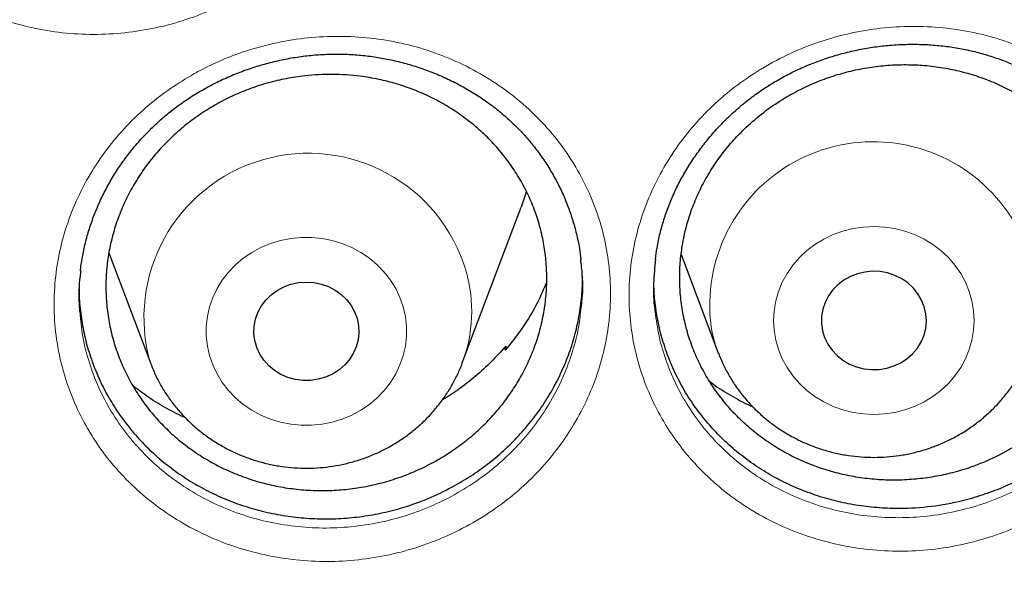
# Model space of a CAD drawing. Header units: millimetres. Extents: x 8 to 791, y 12 to 1717.
# Tile 311 of 341: x 406.72 to 414.22, y 1564.17 to 1568.39. Entities that reach past the tile are written whole.
import ezdxf

# ---------------------------------------------------------------- set-up
doc = ezdxf.new("R2010")
doc.units = ezdxf.units.MM

msp = doc.modelspace()

# ---------------------------------------------------------------- linework, layer by layer
at = {"color": 7, "linetype": 'Continuous', "lineweight": 30}
for p, q in [((410.0929, 1565.7756), (410.5399, 1566.9638)), ((407.4004, 1566.6163), (407.7167, 1565.7756)), ((411.7598, 1566.6028), (412.04, 1565.8581)), ((410.42, 1565.8726), (410.4233, 1565.9041)), ((410.4233, 1565.9041), (410.4275, 1565.8819)), ((412.04, 1565.8581), (412.043, 1565.8502))]:
    msp.add_line(p, q, dxfattribs=at)
at = {"color": 7, "linetype": 'Continuous', "lineweight": 30, "flags": 128}
for points in [[(410.5801, 1567.0858), (410.5731, 1567.0617), (410.5399, 1566.9638)], [(412.8369, 1566.0215), (412.8531, 1565.9689), (412.8774, 1565.9191), (412.9091, 1565.8731), (412.9477, 1565.8319), (412.9922, 1565.7965), (413.0418, 1565.7675), (413.0953, 1565.7456), (413.1516, 1565.7312), (413.2096, 1565.7247), (413.268, 1565.7261), (413.3255, 1565.7356), (413.381, 1565.7528), (413.4331, 1565.7773), (413.481, 1565.8088), (413.5234, 1565.8464), (413.5595, 1565.8894), (413.5886, 1565.937), (413.61, 1565.9879), (413.6233, 1566.0413), (413.6281, 1566.0959), (413.6244, 1566.1506), (413.6123, 1566.2042), (413.5919, 1566.2555), (413.5638, 1566.3036), (413.5286, 1566.3473), (413.487, 1566.3857), (413.4398, 1566.418), (413.3881, 1566.4435), (413.333, 1566.4617), (413.2757, 1566.4722), (413.2174, 1566.4747), (413.1593, 1566.4692), (413.1027, 1566.4559), (413.0487, 1566.435), (412.9985, 1566.4069), (412.9533, 1566.3722), (412.9139, 1566.3318), (412.8812, 1566.2864), (412.8559, 1566.237), (412.8385, 1566.1847), (412.8295, 1566.1306), (412.8289, 1566.0758), (412.8369, 1566.0215)], [(409.2912, 1566.1142), (409.3021, 1566.0604), (409.3046, 1566.0056), (409.2986, 1565.9511), (409.2841, 1565.8981), (409.2616, 1565.8475), (409.2315, 1565.8006), (409.1944, 1565.7582), (409.1512, 1565.7214), (409.1027, 1565.6909), (409.05, 1565.6674), (408.9941, 1565.6513), (408.9364, 1565.643), (408.878, 1565.6426), (408.8202, 1565.6503), (408.7642, 1565.6657), (408.7111, 1565.6887), (408.6622, 1565.7186), (408.6185, 1565.7549), (408.5809, 1565.7968), (408.5502, 1565.8434), (408.527, 1565.8937), (408.5119, 1565.9467), (408.5051, 1566.0011), (408.5069, 1566.0558), (408.5172, 1566.1098), (408.5357, 1566.1617), (408.5621, 1566.2106), (408.5958, 1566.2554), (408.636, 1566.295), (408.6821, 1566.3288), (408.7328, 1566.3559), (408.7872, 1566.3758), (408.8441, 1566.388), (408.9024, 1566.3923), (408.9606, 1566.3887), (409.0177, 1566.3771), (409.0724, 1566.3578), (409.1235, 1566.3313), (409.1699, 1566.2981), (409.2107, 1566.2589), (409.2449, 1566.2145), (409.272, 1566.1659), (409.2912, 1566.1142)]]:
    msp.add_lwpolyline(points, dxfattribs=at)
at = {"color": 8, "linetype": 'Continuous', "lineweight": 0, "flags": 128}
for points in [[(412.4812, 1565.9506), (412.5018, 1565.8782), (412.5305, 1565.8081), (412.5668, 1565.7413), (412.6103, 1565.6784), (412.6606, 1565.6202), (412.7171, 1565.5671), (412.7793, 1565.5199), (412.8463, 1565.4791), (412.9175, 1565.445), (412.9921, 1565.4182), (413.0693, 1565.3988), (413.1483, 1565.387), (413.2281, 1565.3831), (413.3079, 1565.387), (413.3869, 1565.3988), (413.4641, 1565.4182), (413.5387, 1565.445), (413.6099, 1565.4791), (413.677, 1565.5199), (413.7391, 1565.5671), (413.7956, 1565.6202), (413.8459, 1565.6784), (413.8894, 1565.7413), (413.9257, 1565.8081), (413.9544, 1565.8782), (413.9751, 1565.9506), (413.9876, 1566.0247), (413.9918, 1566.0996), (413.9876, 1566.1744), (413.9751, 1566.2485), (413.9544, 1566.321), (413.9257, 1566.391), (413.8894, 1566.4578), (413.8459, 1566.5207), (413.7956, 1566.579), (413.7391, 1566.632), (413.677, 1566.6792), (413.6099, 1566.72), (413.5387, 1566.7541), (413.4641, 1566.7809), (413.3869, 1566.8003), (413.3079, 1566.8121), (413.2281, 1566.816), (413.1483, 1566.8121), (413.0693, 1566.8003), (412.9921, 1566.7809), (412.9175, 1566.7541), (412.8463, 1566.72), (412.7793, 1566.6792), (412.7171, 1566.632), (412.6606, 1566.579), (412.6103, 1566.5207), (412.5668, 1566.4578), (412.5305, 1566.391), (412.5018, 1566.321), (412.4812, 1566.2485), (412.4686, 1566.1744), (412.4645, 1566.0996), (412.4686, 1566.0247), (412.4812, 1565.9506)], [(409.6424, 1566.2025), (409.659, 1566.1291), (409.6674, 1566.0546), (409.6674, 1565.9796), (409.659, 1565.905), (409.6424, 1565.8316), (409.6177, 1565.7603), (409.5852, 1565.6918), (409.5452, 1565.6269), (409.4983, 1565.5662), (409.4448, 1565.5105), (409.3854, 1565.4603), (409.3207, 1565.4162), (409.2515, 1565.3787), (409.1785, 1565.3482), (409.1024, 1565.325), (409.0242, 1565.3094), (408.9448, 1565.3016), (408.8648, 1565.3016), (408.7853, 1565.3094), (408.7071, 1565.325), (408.6311, 1565.3482), (408.5581, 1565.3787), (408.4889, 1565.4162), (408.4242, 1565.4603), (408.3648, 1565.5105), (408.3113, 1565.5662), (408.2643, 1565.6269), (408.2244, 1565.6918), (408.1919, 1565.7603), (408.1672, 1565.8316), (408.1505, 1565.905), (408.1422, 1565.9796), (408.1422, 1566.0546), (408.1505, 1566.1291), (408.1672, 1566.2025), (408.1919, 1566.2738), (408.2244, 1566.3423), (408.2643, 1566.4073), (408.3113, 1566.4679), (408.3648, 1566.5237), (408.4242, 1566.5738), (408.4889, 1566.6179), (408.5581, 1566.6554), (408.6311, 1566.6859), (408.7071, 1566.7091), (408.7853, 1566.7247), (408.8648, 1566.7325), (408.9448, 1566.7325), (409.0242, 1566.7247), (409.1024, 1566.7091), (409.1785, 1566.6859), (409.2515, 1566.6554), (409.3207, 1566.6179), (409.3854, 1566.5738), (409.4448, 1566.5237), (409.4983, 1566.4679), (409.5452, 1566.4073), (409.5852, 1566.3423), (409.6177, 1566.2738), (409.6424, 1566.2025)], [(411.9957, 1566.0058), (412.0212, 1565.9123), (412.04, 1565.8581)]]:
    msp.add_lwpolyline(points, dxfattribs=at)
at = {"color": 8, "linetype": 'Continuous', "lineweight": 0}
for centre, radius, start, end in [((413.2233, 1566.2169), 1.2456, 343.18162, 189.76005), ((408.9202, 1566.1221), 1.2523, 16.3656, 196.10087), ((409.0511, 1566.1689), 1.1135, 339.18253, 15.9519)]:
    msp.add_arc(centre, radius, start, end, dxfattribs=at)
for points, knots in [([(391.9045, 1595.5601), (392.4167, 1595.554), (393.441, 1595.5418), (394.9746, 1595.4431), (396.5022, 1595.2859), (398.0209, 1595.0645), (399.5189, 1594.7828), (400.9934, 1594.442), (402.4421, 1594.0442), (403.8711, 1593.5881), (405.2863, 1593.0715), (406.6846, 1592.494), (408.0626, 1591.8555), (409.4094, 1591.1609), (410.7224, 1590.4114), (411.9913, 1589.6132), (413.2146, 1588.769), (414.3908, 1587.8813), (415.525, 1586.9469), (416.6217, 1585.9615), (417.678, 1584.9259), (418.6907, 1583.8413), (419.6517, 1582.716), (420.559, 1581.5521), (421.4057, 1580.3591), (422.1916, 1579.1399), (422.9161, 1577.8976), (423.5829, 1576.6271), (424.1942, 1575.3229), (424.7476, 1573.9869), (425.2409, 1572.6212), (425.6697, 1571.2366), (426.033, 1569.8355), (426.3296, 1568.4294), (426.555, 1567.0207), (426.6943, 1565.8992), (426.7359, 1565.244), (426.7476, 1565.0598)], [0, 0, 0, 0, 0.029296, 0.058593, 0.087889, 0.117185, 0.146482, 0.175255, 0.204028, 0.232802, 0.261575, 0.290871, 0.320168, 0.349464, 0.37876, 0.408057, 0.43683, 0.465603, 0.494377, 0.52315, 0.552446, 0.581743, 0.611039, 0.640335, 0.669632, 0.698405, 0.727178, 0.755951, 0.784725, 0.814021, 0.843317, 0.872614, 0.90191, 0.931207, 0.95998, 0.988753, 1, 1, 1, 1]), ([(391.9045, 1594.1384), (391.4079, 1594.1325), (390.4148, 1594.1207), (388.9279, 1594.0251), (387.4468, 1593.8726), (385.9744, 1593.658), (384.522, 1593.3848), (383.0924, 1593.0544), (381.6879, 1592.6687), (380.3024, 1592.2266), (378.9303, 1591.7256), (377.5746, 1591.1657), (376.2385, 1590.5467), (374.9327, 1589.8732), (373.6598, 1589.1465), (372.4295, 1588.3727), (371.2435, 1587.5542), (370.1031, 1586.6936), (369.0035, 1585.7876), (367.9401, 1584.8322), (366.916, 1583.8281), (365.9341, 1582.7766), (365.0025, 1581.6855), (364.1228, 1580.5571), (363.3018, 1579.4004), (362.54, 1578.2184), (361.8375, 1577.0139), (361.191, 1575.7821), (360.5983, 1574.5176), (360.0617, 1573.2223), (359.5835, 1571.8983), (359.1678, 1570.5558), (358.8154, 1569.1975), (358.5287, 1567.8341), (358.3069, 1566.4685), (358.1492, 1565.1035), (358.0544, 1563.7333), (358.0226, 1562.3523), (358.0552, 1560.9629), (358.1534, 1559.568), (358.317, 1558.1784), (358.5454, 1556.797), (358.8367, 1555.4344), (359.1888, 1554.0932), (359.5999, 1552.7754), (360.0712, 1551.4755), (360.6051, 1550.1882), (361.2019, 1548.9163), (361.8617, 1547.6628), (362.5795, 1546.4377), (363.3541, 1545.2435), (364.179, 1544.0892), (365.0514, 1542.9765), (365.9686, 1541.9066), (366.9343, 1540.8749), (367.9527, 1539.8773), (369.0228, 1538.9165), (370.1437, 1537.9953), (371.3066, 1537.1212), (372.5093, 1536.2959), (373.7422, 1535.5256), (375.0021, 1534.8108), (376.2859, 1534.1517), (377.5989, 1533.5453), (378.9467, 1532.9892), (380.3273, 1532.4858), (381.7385, 1532.0371), (383.1694, 1531.6471), (384.6173, 1531.3164), (386.0705, 1531.0475), (387.526, 1530.8394), (388.981, 1530.6914), (390.4414, 1530.6025), (391.9134, 1530.5727), (393.3942, 1530.6033), (394.8811, 1530.6954), (396.3622, 1530.8488), (397.8346, 1531.0632), (399.2869, 1531.3364), (400.7165, 1531.6668), (402.1211, 1532.0525), (403.5066, 1532.4947), (404.8787, 1532.9956), (406.2344, 1533.5555), (407.5705, 1534.1745), (408.8762, 1534.848), (410.1492, 1535.5747), (411.3795, 1536.3486), (412.5655, 1537.1671), (413.7058, 1538.0276), (414.8055, 1538.9336), (415.8688, 1539.889), (416.8929, 1540.8931), (417.8748, 1541.9446), (418.8065, 1543.0357), (419.6861, 1544.1641), (420.5071, 1545.3208), (421.269, 1546.5028), (421.9715, 1547.7073), (422.6179, 1548.9391), (423.2106, 1550.2036), (423.7472, 1551.4989), (424.2255, 1552.8229), (424.6412, 1554.1654), (424.9936, 1555.5237), (425.2803, 1556.8871), (425.5021, 1558.2527), (425.6598, 1559.6178), (425.7545, 1560.9879), (425.7863, 1562.3689), (425.7538, 1563.7583), (425.6555, 1565.1532), (425.492, 1566.5428), (425.2635, 1567.9243), (424.9723, 1569.2868), (424.6202, 1570.6281), (424.2091, 1571.9458), (423.7378, 1573.2457), (423.2038, 1574.533), (422.6071, 1575.8049), (421.9473, 1577.0584), (421.2294, 1578.2835), (420.4549, 1579.4778), (419.63, 1580.632), (418.7576, 1581.7447), (417.8403, 1582.8146), (416.8747, 1583.8463), (415.8563, 1584.8439), (414.7861, 1585.8047), (413.6653, 1586.726), (412.5024, 1587.6), (411.2997, 1588.4253), (410.0668, 1589.1956), (408.8069, 1589.9104), (407.5231, 1590.5695), (406.2101, 1591.1759), (404.8623, 1591.732), (403.4817, 1592.2354), (402.0705, 1592.6841), (400.6395, 1593.0741), (399.1917, 1593.4048), (397.7385, 1593.6737), (396.283, 1593.882), (394.828, 1594.0291), (393.3676, 1594.1213), (392.3922, 1594.1327), (391.9045, 1594.1384)], [0, 0, 0, 0, 0.007, 0.014, 0.021, 0.028, 0.035, 0.041875, 0.04875, 0.055625, 0.0625, 0.0695, 0.0765, 0.0835, 0.0905, 0.0975, 0.104375, 0.11125, 0.118125, 0.125, 0.132, 0.139, 0.146, 0.153, 0.16, 0.166875, 0.17375, 0.180625, 0.1875, 0.1945, 0.2015, 0.2085, 0.2155, 0.2225, 0.229375, 0.23625, 0.243125, 0.25, 0.257, 0.264, 0.271, 0.278, 0.285, 0.291875, 0.29875, 0.305625, 0.3125, 0.3195, 0.3265, 0.3335, 0.3405, 0.3475, 0.354375, 0.36125, 0.368125, 0.375, 0.382, 0.389, 0.396, 0.403, 0.41, 0.416875, 0.42375, 0.430625, 0.4375, 0.4445, 0.4515, 0.4585, 0.4655, 0.4725, 0.479375, 0.48625, 0.493125, 0.5, 0.507, 0.514, 0.521, 0.528, 0.535, 0.541875, 0.54875, 0.555625, 0.5625, 0.5695, 0.5765, 0.5835, 0.5905, 0.5975, 0.604375, 0.61125, 0.618125, 0.625, 0.632, 0.639, 0.646, 0.653, 0.66, 0.666875, 0.67375, 0.680625, 0.6875, 0.6945, 0.7015, 0.7085, 0.7155, 0.7225, 0.729375, 0.73625, 0.743125, 0.75, 0.757, 0.764, 0.771, 0.778, 0.785, 0.791875, 0.79875, 0.805625, 0.8125, 0.8195, 0.8265, 0.8335, 0.8405, 0.8475, 0.854375, 0.86125, 0.868125, 0.875, 0.882, 0.889, 0.896, 0.903, 0.91, 0.916875, 0.92375, 0.930625, 0.9375, 0.9445, 0.9515, 0.9585, 0.9655, 0.9725, 0.979375, 0.98625, 0.993125, 1, 1, 1, 1]), ([(406.2167, 1571.9898), (406.2591, 1572.014), (406.3438, 1572.0625), (406.5044, 1572.1372), (406.6997, 1572.2091), (406.9314, 1572.2673), (407.168, 1572.3009), (407.4066, 1572.3084), (407.6441, 1572.2911), (407.8779, 1572.2486), (408.1047, 1572.1807), (408.3218, 1572.0893), (408.5264, 1571.9753), (408.7152, 1571.8395), (408.8866, 1571.6846), (409.0384, 1571.5122), (409.168, 1571.3242), (409.2746, 1571.1234), (409.3567, 1570.9122), (409.4126, 1570.6931), (409.4426, 1570.4692), (409.4462, 1570.2429), (409.4222, 1570.0171), (409.3721, 1569.7947), (409.2963, 1569.5787), (409.1953, 1569.372), (409.0712, 1569.1769), (408.9278, 1568.999), (408.7678, 1568.8401), (408.5916, 1568.6974), (408.3963, 1568.5713), (408.1839, 1568.4646), (407.9608, 1568.3806), (407.7295, 1568.3213), (407.4932, 1568.2866), (407.2547, 1568.2768), (407.0169, 1568.2932), (406.7829, 1568.3345), (406.5556, 1568.4003), (406.3383, 1568.4906), (406.1334, 1568.6033), (405.9433, 1568.7372), (405.771, 1568.8912), (405.618, 1569.0627), (405.4866, 1569.2495), (405.3789, 1569.4497), (405.2956, 1569.6601), (405.2372, 1569.8786), (405.2058, 1570.1029), (405.2012, 1570.3297), (405.2229, 1570.556), (405.2717, 1570.7788), (405.3462, 1570.9952), (405.4453, 1571.2028), (405.5686, 1571.3986), (405.7136, 1571.5805), (405.8726, 1571.7397), (406.0404, 1571.8776), (406.158, 1571.9524), (406.2167, 1571.9898)], [0, 0, 0, 0, 0.011058, 0.022116, 0.039991, 0.057922, 0.075795, 0.093669, 0.111598, 0.129471, 0.147381, 0.165348, 0.183258, 0.201138, 0.219076, 0.236956, 0.254819, 0.27274, 0.290603, 0.308454, 0.326362, 0.344213, 0.362094, 0.380032, 0.397912, 0.415758, 0.43366, 0.451504, 0.468405, 0.485307, 0.503178, 0.521107, 0.538979, 0.556845, 0.574768, 0.592634, 0.610521, 0.628465, 0.646353, 0.664227, 0.682158, 0.700033, 0.717913, 0.73585, 0.75373, 0.771569, 0.789464, 0.807304, 0.825212, 0.843179, 0.861089, 0.878966, 0.8969, 0.914777, 0.932624, 0.950528, 0.968375, 0.984187, 1, 1, 1, 1]), ([(412.3548, 1568.0081), (412.3638, 1568.0136), (412.4403, 1568.0603), (412.5906, 1568.139), (412.8126, 1568.2273), (413.043, 1568.2919), (413.2791, 1568.3313), (413.5176, 1568.3456), (413.7556, 1568.335), (413.9899, 1568.2984), (414.2176, 1568.2374), (414.4364, 1568.1527), (414.6429, 1568.0445), (414.8348, 1567.9149), (415.0095, 1567.7656), (415.1643, 1567.5982), (415.298, 1567.4154), (415.4091, 1567.2191), (415.4953, 1567.0112), (415.5563, 1566.7948), (415.5913, 1566.573), (415.599, 1566.3483), (415.5805, 1566.1239), (415.5358, 1565.902), (415.4645, 1565.6855), (415.3684, 1565.4772), (415.2487, 1565.2797), (415.1062, 1565.0959), (414.9435, 1564.9277), (414.7669, 1564.7807), (414.5797, 1564.6559), (414.3799, 1564.5494), (414.1634, 1564.4615), (413.9327, 1564.3949), (413.6966, 1564.3531), (413.4579, 1564.3373), (413.2199, 1564.3463), (412.9849, 1564.3804), (412.7561, 1564.44), (412.5363, 1564.5235), (412.3285, 1564.6298), (412.1358, 1564.7583), (411.9601, 1564.9063), (411.8033, 1565.0723), (411.6683, 1565.2547), (411.5558, 1565.4507), (411.4675, 1565.6578), (411.4052, 1565.8735), (411.3687, 1566.095), (411.3586, 1566.3195), (411.3758, 1566.5444), (411.4192, 1566.7666), (411.4884, 1566.9834), (411.5831, 1567.1919), (411.7011, 1567.3897), (411.8393, 1567.572), (411.9959, 1567.7362), (412.1661, 1567.8836), (412.292, 1567.9667), (412.3548, 1568.0081)], [0, 0, 0, 0, 0.002392, 0.020311, 0.038288, 0.056207, 0.074122, 0.092095, 0.110011, 0.1279, 0.145846, 0.163737, 0.181652, 0.199625, 0.217541, 0.235386, 0.253287, 0.271131, 0.289012, 0.30695, 0.32483, 0.34266, 0.360546, 0.378376, 0.396245, 0.414172, 0.432042, 0.449902, 0.46782, 0.48568, 0.502269, 0.518858, 0.536839, 0.554877, 0.572856, 0.590759, 0.608718, 0.62662, 0.64456, 0.662557, 0.680497, 0.698381, 0.716323, 0.734207, 0.752088, 0.770025, 0.787905, 0.805757, 0.823666, 0.841518, 0.859369, 0.877277, 0.895127, 0.912958, 0.930845, 0.948674, 0.965766, 0.982908, 1, 1, 1, 1]), ([(408.0471, 1567.9796), (408.0901, 1568.0026), (408.176, 1568.0487), (408.3384, 1568.1191), (408.5355, 1568.186), (408.7685, 1568.2384), (409.0058, 1568.2661), (409.2444, 1568.2679), (409.4812, 1568.245), (409.7135, 1568.1971), (409.938, 1568.1242), (410.1523, 1568.0279), (410.3533, 1567.9096), (410.538, 1567.7699), (410.7047, 1567.6116), (410.8513, 1567.4364), (410.9752, 1567.246), (411.0758, 1567.0436), (411.1516, 1566.8314), (411.2009, 1566.612), (411.2242, 1566.3884), (411.221, 1566.163), (411.1904, 1565.9389), (411.1337, 1565.7189), (411.0516, 1565.5058), (410.9446, 1565.3026), (410.8149, 1565.1115), (410.6664, 1564.9379), (410.502, 1564.7838), (410.3219, 1564.6461), (410.1231, 1564.5253), (409.9078, 1564.4242), (409.6825, 1564.3459), (409.4498, 1564.2924), (409.2128, 1564.2635), (408.9742, 1564.2595), (408.7372, 1564.2815), (408.5046, 1564.3282), (408.2795, 1564.3991), (408.065, 1564.4942), (407.8636, 1564.6113), (407.6775, 1564.7491), (407.5099, 1564.9065), (407.3622, 1565.0809), (407.2363, 1565.2701), (407.1347, 1565.4719), (407.0577, 1565.6833), (407.0058, 1565.9023), (406.9812, 1566.1262), (406.9833, 1566.3521), (407.0117, 1566.5768), (407.0671, 1566.7973), (407.1479, 1567.0108), (407.2531, 1567.215), (407.382, 1567.4068), (407.5322, 1567.5842), (407.6958, 1567.7389), (407.8675, 1567.8721), (407.9873, 1567.9437), (408.0471, 1567.9796)], [0, 0, 0, 0, 0.011035, 0.022071, 0.039943, 0.05787, 0.07574, 0.093616, 0.111549, 0.129424, 0.147341, 0.165316, 0.183233, 0.201122, 0.219069, 0.236958, 0.254827, 0.272754, 0.290624, 0.308477, 0.326386, 0.344238, 0.362114, 0.380048, 0.397924, 0.415762, 0.433655, 0.451491, 0.468377, 0.485263, 0.503132, 0.521059, 0.538929, 0.556793, 0.574715, 0.592579, 0.610471, 0.62842, 0.646312, 0.664194, 0.682134, 0.700016, 0.717905, 0.735851, 0.75374, 0.771583, 0.789484, 0.807328, 0.825235, 0.843201, 0.861111, 0.878982, 0.89691, 0.914782, 0.93262, 0.950514, 0.968353, 0.984176, 1, 1, 1, 1]), ([(411.5612, 1566.1681), (411.57, 1566.105), (411.5881, 1565.975), (411.6449, 1565.7839), (411.7245, 1565.5965), (411.8263, 1565.4193), (411.9486, 1565.2544), (412.0904, 1565.1045), (412.2495, 1564.9708), (412.4238, 1564.855), (412.6119, 1564.7592), (412.8108, 1564.6841), (413.0178, 1564.6307), (413.2304, 1564.6004), (413.4458, 1564.5928), (413.6617, 1564.6077), (413.8754, 1564.6461), (414.0841, 1564.7069), (414.2799, 1564.787), (414.4606, 1564.8838), (414.6299, 1564.9973), (414.7897, 1565.1308), (414.9369, 1565.2834), (415.0659, 1565.4501), (415.174, 1565.6293), (415.2615, 1565.8181), (415.3243, 1566.0143), (415.3582, 1566.1598), (415.3642, 1566.2392), (415.3651, 1566.2511)], [0, 0, 0, 0, 0.036163, 0.07454, 0.112976, 0.151536, 0.189972, 0.228422, 0.266994, 0.305444, 0.34401, 0.3827, 0.421267, 0.45976, 0.498377, 0.536874, 0.575525, 0.614304, 0.652962, 0.688612, 0.724263, 0.762662, 0.801183, 0.839582, 0.877995, 0.916532, 0.954945, 0.993277, 1, 1, 1, 1]), ([(407.1871, 1566.0957), (407.1901, 1566.0635), (407.1994, 1565.9639), (407.2414, 1565.8008), (407.3101, 1565.6092), (407.4023, 1565.4266), (407.5162, 1565.2556), (407.6499, 1565.0979), (407.8016, 1564.9557), (407.97, 1564.8312), (408.1523, 1564.7255), (408.3464, 1564.6399), (408.5501, 1564.5761), (408.7605, 1564.5342), (408.975, 1564.5148), (409.1909, 1564.5189), (409.4054, 1564.5455), (409.616, 1564.5943), (409.8198, 1564.6656), (410.0145, 1564.7575), (410.1944, 1564.8672), (410.3575, 1564.9923), (410.5063, 1565.1323), (410.6408, 1565.2897), (410.758, 1565.463), (410.8551, 1565.6472), (410.9286, 1565.8404), (410.977, 1566.0187), (410.9902, 1566.1331), (410.9955, 1566.1796)], [0, 0, 0, 0, 0.018273, 0.056572, 0.094993, 0.133291, 0.171672, 0.210175, 0.248556, 0.286931, 0.325429, 0.363804, 0.402196, 0.44071, 0.479103, 0.517437, 0.555893, 0.594227, 0.632568, 0.67103, 0.709369, 0.74563, 0.78189, 0.82016, 0.858554, 0.896829, 0.935181, 0.973656, 1, 1, 1, 1])]:
    msp.add_open_spline(points, degree=3, knots=knots, dxfattribs=at)
at = {"color": 7, "linetype": 'Continuous', "lineweight": 30}
for points, knots in [([(359.3262, 1565.5288), (359.3303, 1565.5683), (359.3503, 1565.761), (359.3936, 1566.1062), (359.4564, 1566.5643), (359.527, 1567.0214), (359.6048, 1567.4774), (359.69, 1567.9323), (359.7824, 1568.386), (359.8821, 1568.8383), (359.9891, 1569.2891), (360.1032, 1569.7384), (360.2246, 1570.1861), (360.3531, 1570.6319), (360.4887, 1571.0759), (360.6315, 1571.5179), (360.7813, 1571.9579), (360.9382, 1572.3957), (361.102, 1572.8313), (361.2728, 1573.2644), (361.4506, 1573.6952), (361.6352, 1574.1233), (361.8267, 1574.5489), (362.025, 1574.9716), (362.23, 1575.3915), (362.4418, 1575.8085), (362.6602, 1576.2225), (362.8852, 1576.6333), (363.1168, 1577.0409), (363.3548, 1577.4452), (363.5994, 1577.8461), (363.8503, 1578.2434), (364.1076, 1578.6373), (364.3712, 1579.0274), (364.6409, 1579.4138), (364.9169, 1579.7963), (365.199, 1580.1749), (365.487, 1580.5494), (365.7811, 1580.9199), (366.0811, 1581.2862), (366.3869, 1581.6481), (366.6984, 1582.0058), (367.0157, 1582.359), (367.3386, 1582.7077), (367.6671, 1583.0518), (368.001, 1583.3912), (368.3403, 1583.7259), (368.685, 1584.0558), (369.0349, 1584.3807), (369.39, 1584.7007), (369.7501, 1585.0157), (370.1153, 1585.3255), (370.4854, 1585.6302), (370.8604, 1585.9296), (371.24, 1586.2236), (371.6244, 1586.5123), (372.0134, 1586.7955), (372.4068, 1587.0733), (372.8047, 1587.3454), (373.2068, 1587.6119), (373.6132, 1587.8727), (374.0238, 1588.1277), (374.4384, 1588.3769), (374.8569, 1588.6203), (375.2793, 1588.8577), (375.7054, 1589.0891), (376.1352, 1589.3145), (376.5686, 1589.5338), (377.0054, 1589.747), (377.4456, 1589.954), (377.889, 1590.1548), (378.3357, 1590.3492), (378.7854, 1590.5374), (379.238, 1590.7192), (379.6936, 1590.8946), (380.1518, 1591.0636), (380.6128, 1591.226), (381.0763, 1591.382), (381.5422, 1591.5314), (382.0105, 1591.6742), (382.481, 1591.8104), (382.9537, 1591.94), (383.4284, 1592.0628), (383.9049, 1592.179), (384.3833, 1592.2884), (384.8634, 1592.3911), (385.3451, 1592.487), (385.8283, 1592.5761), (386.3128, 1592.6583), (386.7987, 1592.7338), (387.2856, 1592.8023), (387.7736, 1592.864), (388.2626, 1592.9188), (388.7523, 1592.9667), (389.2428, 1593.0077), (389.7339, 1593.0418), (390.2255, 1593.0689), (390.7174, 1593.0891), (391.2096, 1593.1024), (391.702, 1593.1087), (392.1944, 1593.1081), (392.6868, 1593.1006), (393.1789, 1593.0861), (393.6708, 1593.0646), (394.1623, 1593.0362), (394.6533, 1593.0009), (395.1437, 1592.9587), (395.6333, 1592.9096), (396.1221, 1592.8536), (396.6099, 1592.7907), (397.0967, 1592.7209), (397.5822, 1592.6442), (398.0665, 1592.5608), (398.5495, 1592.4705), (399.0309, 1592.3734), (399.5107, 1592.2695), (399.9888, 1592.1589), (400.465, 1592.0415), (400.9393, 1591.9175), (401.4116, 1591.7867), (401.8817, 1591.6494), (402.3496, 1591.5054), (402.8151, 1591.3548), (403.2782, 1591.1977), (403.7386, 1591.0341), (404.1964, 1590.864), (404.6514, 1590.6874), (405.1036, 1590.5045), (405.5527, 1590.3152), (405.9988, 1590.1196), (406.4417, 1589.9178), (406.8813, 1589.7097), (407.3175, 1589.4954), (407.7502, 1589.275), (408.1794, 1589.0486), (408.6048, 1588.8161), (409.0265, 1588.5776), (409.4443, 1588.3332), (409.8582, 1588.083), (410.268, 1587.8269), (410.6737, 1587.5651), (411.0751, 1587.2976), (411.4721, 1587.0245), (411.8648, 1586.7458), (412.2529, 1586.4616), (412.6365, 1586.172), (413.0153, 1585.877), (413.3894, 1585.5766), (413.7586, 1585.2711), (414.1229, 1584.9604), (414.4822, 1584.6445), (414.8363, 1584.3236), (415.1853, 1583.9978), (415.529, 1583.6671), (415.8674, 1583.3316), (416.2003, 1582.9913), (416.5278, 1582.6464), (416.8497, 1582.2969), (417.166, 1581.943), (417.4765, 1581.5846), (417.7813, 1581.2218), (418.0802, 1580.8548), (418.3732, 1580.4836), (418.6602, 1580.1084), (418.9412, 1579.7291), (419.2161, 1579.3459), (419.4848, 1578.9589), (419.7472, 1578.5681), (420.0034, 1578.1737), (420.2532, 1577.7757), (420.4966, 1577.3742), (420.7335, 1576.9693), (420.9639, 1576.5611), (421.1878, 1576.1498), (421.405, 1575.7353), (421.6156, 1575.3178), (421.8194, 1574.8974), (422.0165, 1574.4741), (422.2068, 1574.0482), (422.3902, 1573.6196), (422.5667, 1573.1884), (422.7363, 1572.7548), (422.8989, 1572.3189), (423.0545, 1571.8807), (423.2031, 1571.4403), (423.3446, 1570.998), (423.479, 1570.5536), (423.6063, 1570.1075), (423.7263, 1569.6596), (423.8392, 1569.21), (423.9449, 1568.7589), (424.0433, 1568.3064), (424.1345, 1567.8525), (424.2183, 1567.3974), (424.295, 1566.9411), (424.3639, 1566.4838), (424.4166, 1566.1007), (424.4435, 1565.8698), (424.4526, 1565.7918)], [0, 0, 0, 0, 0.001323, 0.006459, 0.011595, 0.016731, 0.021867, 0.027003, 0.032139, 0.037275, 0.042411, 0.047547, 0.052683, 0.057819, 0.062955, 0.068091, 0.073226, 0.078362, 0.083498, 0.088634, 0.093769, 0.098905, 0.10404, 0.109176, 0.114311, 0.119447, 0.124582, 0.129717, 0.134853, 0.139988, 0.145123, 0.150258, 0.155393, 0.160528, 0.165663, 0.170798, 0.175933, 0.181068, 0.186203, 0.191337, 0.196472, 0.201607, 0.206741, 0.211876, 0.217011, 0.222145, 0.227279, 0.232414, 0.237548, 0.242682, 0.247817, 0.252951, 0.258085, 0.263219, 0.268353, 0.273487, 0.278621, 0.283755, 0.288889, 0.294023, 0.299157, 0.304291, 0.309425, 0.314559, 0.319692, 0.324826, 0.32996, 0.335093, 0.340227, 0.345361, 0.350494, 0.355628, 0.360761, 0.365895, 0.371028, 0.376162, 0.381295, 0.386429, 0.391562, 0.396695, 0.401829, 0.406962, 0.412095, 0.417229, 0.422362, 0.427495, 0.432628, 0.437762, 0.442895, 0.448028, 0.453161, 0.458295, 0.463428, 0.468561, 0.473694, 0.478827, 0.483961, 0.489094, 0.494227, 0.49936, 0.504493, 0.509627, 0.51476, 0.519893, 0.525026, 0.530159, 0.535292, 0.540426, 0.545559, 0.550692, 0.555825, 0.560958, 0.566092, 0.571225, 0.576358, 0.581491, 0.586625, 0.591758, 0.596891, 0.602024, 0.607158, 0.612291, 0.617424, 0.622558, 0.627691, 0.632824, 0.637958, 0.643091, 0.648225, 0.653358, 0.658492, 0.663625, 0.668759, 0.673892, 0.679026, 0.684159, 0.689293, 0.694427, 0.69956, 0.704694, 0.709828, 0.714962, 0.720096, 0.725229, 0.730363, 0.735497, 0.740631, 0.745765, 0.750899, 0.756033, 0.761167, 0.766302, 0.771436, 0.77657, 0.781704, 0.786839, 0.791973, 0.797108, 0.802242, 0.807377, 0.812511, 0.817646, 0.82278, 0.827915, 0.83305, 0.838185, 0.84332, 0.848454, 0.853589, 0.858724, 0.863859, 0.868994, 0.87413, 0.879265, 0.8844, 0.889535, 0.894671, 0.899806, 0.904941, 0.910077, 0.915212, 0.920348, 0.925483, 0.930619, 0.935755, 0.94089, 0.946026, 0.951162, 0.956298, 0.961434, 0.966569, 0.971705, 0.976841, 0.981977, 0.987113, 0.992249, 0.997385, 1, 1, 1, 1]), ([(412.4708, 1567.9179), (412.4876, 1567.9277), (412.5378, 1567.9571), (412.6241, 1568.0017), (412.731, 1568.0496), (412.8413, 1568.0914), (412.9547, 1568.1271), (413.0705, 1568.1565), (413.1882, 1568.1793), (413.3072, 1568.1953), (413.4267, 1568.2044), (413.5462, 1568.2067), (413.6649, 1568.202), (413.7821, 1568.1904), (413.8974, 1568.172), (414.0101, 1568.147), (414.1206, 1568.1152), (414.2291, 1568.0768), (414.3357, 1568.0317), (414.4399, 1567.9801), (414.541, 1567.9222), (414.6384, 1567.8582), (414.7314, 1567.7887), (414.8193, 1567.714), (414.9016, 1567.6346), (414.9777, 1567.5511), (415.0474, 1567.4639), (415.1102, 1567.3734), (415.1666, 1567.2793), (415.2168, 1567.1815), (415.2608, 1567.0799), (415.2982, 1566.9749), (415.3287, 1566.8672), (415.352, 1566.7609), (415.3614, 1566.69), (415.3659, 1566.6563)], [0, 0, 0, 0, 0.015239, 0.045494, 0.075894, 0.106505, 0.137304, 0.168256, 0.199317, 0.230436, 0.261548, 0.292587, 0.323501, 0.354246, 0.384785, 0.415081, 0.445223, 0.475648, 0.506409, 0.537449, 0.568698, 0.600078, 0.631504, 0.662866, 0.694079, 0.725071, 0.755786, 0.786186, 0.816459, 0.84701, 0.877841, 0.908911, 0.940172, 0.971565, 1, 1, 1, 1]), ([(407.8238, 1567.6547), (407.8385, 1567.667), (407.8827, 1567.7037), (407.9599, 1567.7612), (408.0568, 1567.8252), (408.1583, 1567.8838), (408.2639, 1567.9369), (408.3731, 1567.9841), (408.4855, 1568.0252), (408.6004, 1568.0599), (408.7172, 1568.088), (408.8352, 1568.1093), (408.9537, 1568.1236), (409.0721, 1568.1309), (409.1899, 1568.1313), (409.3064, 1568.1247), (409.4219, 1568.1111), (409.5366, 1568.0907), (409.6506, 1568.0635), (409.7635, 1568.0295), (409.8745, 1567.9888), (409.9829, 1567.9416), (410.088, 1567.8883), (410.189, 1567.829), (410.2853, 1567.7643), (410.3764, 1567.6946), (410.4617, 1567.6202), (410.5409, 1567.5415), (410.6143, 1567.4583), (410.6823, 1567.3704), (410.7448, 1567.2779), (410.8015, 1567.181), (410.852, 1567.0804), (410.8959, 1566.9764), (410.9331, 1566.8697), (410.9629, 1566.7608), (410.9847, 1566.6584), (410.993, 1566.592), (410.9966, 1566.5627)], [0, 0, 0, 0, 0.013962, 0.041739, 0.069646, 0.097744, 0.126011, 0.154418, 0.182925, 0.211486, 0.240043, 0.268536, 0.296915, 0.32514, 0.353177, 0.380988, 0.408649, 0.436541, 0.464738, 0.493189, 0.521828, 0.550585, 0.57938, 0.608114, 0.636709, 0.665099, 0.693231, 0.721072, 0.748785, 0.776757, 0.80499, 0.833451, 0.862095, 0.890871, 0.919722, 0.948588, 0.977398, 1, 1, 1, 1]), ([(412.2551, 1567.5726), (412.2225, 1567.5403), (412.1573, 1567.4758), (412.0701, 1567.3694), (411.9911, 1567.2561), (411.9226, 1567.1371), (411.865, 1567.0135), (411.8186, 1566.887), (411.7832, 1566.7561), (411.7597, 1566.6236), (411.7481, 1566.49), (411.7483, 1566.3571), (411.7604, 1566.2237), (411.7844, 1566.0924), (411.8201, 1565.9639), (411.8668, 1565.8397), (411.925, 1565.7188), (411.9938, 1565.6036), (412.0727, 1565.4945), (412.1606, 1565.393), (412.2583, 1565.2981), (412.3641, 1565.2119), (412.4775, 1565.1346), (412.5967, 1565.0672), (412.723, 1565.009), (412.8539, 1564.9615), (412.9887, 1564.9247), (413.1258, 1564.8989), (413.2665, 1564.8841), (413.4081, 1564.8806), (413.5493, 1564.8884), (413.6889, 1564.9072), (413.828, 1564.9374), (413.9863, 1564.9852), (414.1609, 1565.0575), (414.325, 1565.1497), (414.4594, 1565.2443), (414.5667, 1565.3338), (414.6655, 1565.4308), (414.7564, 1565.5361), (414.8376, 1565.648), (414.9085, 1565.7653), (414.9686, 1565.8869), (415.0183, 1566.014), (415.0564, 1566.144), (415.0828, 1566.276), (415.0973, 1566.4085), (415.1002, 1566.5428), (415.0909, 1566.6761), (415.0698, 1566.8078), (415.0373, 1566.9363), (414.993, 1567.0627), (414.9376, 1567.1844), (414.8714, 1567.301), (414.7955, 1567.4109), (414.7091, 1567.5153), (414.6138, 1567.6117), (414.5099, 1567.7001), (414.3992, 1567.7791), (414.2804, 1567.8497), (414.1559, 1567.9101), (414.0261, 1567.9602), (413.893, 1567.9995), (413.7551, 1568.0283), (413.6154, 1568.0458), (413.4744, 1568.052), (413.3338, 1568.0471), (413.1925, 1568.0309), (413.0529, 1568.0035), (412.9166, 1567.9651), (412.7845, 1567.9165), (412.6555, 1567.8571), (412.522, 1567.7817), (412.3856, 1567.6888), (412.2988, 1567.6115), (412.2551, 1567.5726)], [0, 0, 0, 0, 0.0132798, 0.0265596, 0.0400291, 0.0536949, 0.0669405, 0.0803325, 0.0937244, 0.1073907, 0.1206341, 0.1340192, 0.1474044, 0.1610652, 0.1743045, 0.1876854, 0.2010664, 0.2147227, 0.227962, 0.2413429, 0.2547238, 0.2683798, 0.2816231, 0.2950081, 0.308393, 0.3220531, 0.3352997, 0.3486391, 0.3620854, 0.375752, 0.3890388, 0.4023256, 0.4158021, 0.4294749, 0.4493382, 0.469519, 0.483195, 0.4964832, 0.5097713, 0.5232494, 0.5369241, 0.5501728, 0.5635144, 0.5769632, 0.5906327, 0.6038779, 0.617265, 0.630652, 0.6443148, 0.6575549, 0.6709368, 0.6843187, 0.6979761, 0.7112149, 0.7245953, 0.7379758, 0.7516314, 0.7648731, 0.7782564, 0.7916397, 0.8052981, 0.8185427, 0.8319334, 0.8453242, 0.8589886, 0.8722395, 0.8855832, 0.8990339, 0.912705, 0.9259941, 0.9392833, 0.9527623, 0.9664377, 0.9831255, 1, 1, 1, 1]), ([(407.8856, 1567.5033), (407.9199, 1567.534), (407.9884, 1567.5954), (408.1013, 1567.6773), (408.2215, 1567.7515), (408.348, 1567.8157), (408.4788, 1567.8694), (408.613, 1567.9125), (408.7517, 1567.9452), (408.9155, 1567.9701), (409.1047, 1567.98), (409.2933, 1567.9673), (409.4558, 1567.9397), (409.592, 1567.9051), (409.7236, 1567.86), (409.8519, 1567.8039), (409.9741, 1567.7379), (410.0897, 1567.6622), (410.1971, 1567.5782), (410.2977, 1567.4848), (410.3889, 1567.3839), (410.4706, 1567.2759), (410.5418, 1567.1625), (410.6033, 1567.0423), (410.6534, 1566.9179), (410.6921, 1566.7898), (410.719, 1566.6597), (410.7345, 1566.5264), (410.7379, 1566.3925), (410.7292, 1566.2586), (410.709, 1566.1266), (410.6767, 1565.9951), (410.633, 1565.8668), (410.578, 1565.7423), (410.5128, 1565.6231), (410.4365, 1565.5082), (410.3506, 1565.3999), (410.2555, 1565.2987), (410.1526, 1565.2059), (410.0408, 1565.1204), (409.9223, 1565.0444), (409.7979, 1564.9781), (409.6689, 1564.922), (409.5342, 1564.8757), (409.3963, 1564.8405), (409.2565, 1564.8164), (409.1159, 1564.8034), (408.9736, 1564.8016), (408.8319, 1564.8113), (408.6925, 1564.8321), (408.5563, 1564.8638), (408.4223, 1564.9066), (408.293, 1564.9601), (408.1696, 1565.0236), (408.0531, 1565.0963), (407.9425, 1565.1789), (407.8403, 1565.2701), (407.7468, 1565.3692), (407.6632, 1565.4747), (407.5886, 1565.5878), (407.5248, 1565.7063), (407.472, 1565.8296), (407.4306, 1565.9561), (407.4004, 1566.0868), (407.3822, 1566.2194), (407.3759, 1566.3531), (407.3814, 1566.4861), (407.3989, 1566.6198), (407.4282, 1566.7515), (407.4691, 1566.8805), (407.5209, 1567.0052), (407.5841, 1567.1269), (407.6641, 1567.2524), (407.7626, 1567.3807), (407.8444, 1567.4623), (407.8856, 1567.5033)], [0, 0, 0, 0, 0.013286, 0.026573, 0.040049, 0.053721, 0.067008, 0.080294, 0.09377, 0.107443, 0.127303, 0.147481, 0.161155, 0.174407, 0.187751, 0.201203, 0.214876, 0.228123, 0.241517, 0.254911, 0.268579, 0.281824, 0.295211, 0.308598, 0.322261, 0.335502, 0.348885, 0.362269, 0.375927, 0.389168, 0.402551, 0.415933, 0.429591, 0.442834, 0.45622, 0.469605, 0.483265, 0.496511, 0.509902, 0.523294, 0.53696, 0.55021, 0.563553, 0.577003, 0.590674, 0.603962, 0.617249, 0.630726, 0.6444, 0.657687, 0.670974, 0.684451, 0.698124, 0.711373, 0.724715, 0.738164, 0.751834, 0.765081, 0.778469, 0.791858, 0.805522, 0.818765, 0.832149, 0.845533, 0.859192, 0.872433, 0.885815, 0.899198, 0.912855, 0.926098, 0.939482, 0.952866, 0.966525, 0.98317, 1, 1, 1, 1]), ([(411.5642, 1566.5655), (411.5679, 1566.595), (411.5763, 1566.661), (411.598, 1566.7623), (411.6276, 1566.8688), (411.6645, 1566.9738), (411.7083, 1567.0773), (411.7593, 1567.1792), (411.817, 1567.2787), (411.8814, 1567.3754), (411.952, 1567.4686), (412.0284, 1567.5577), (412.1103, 1567.6423), (412.1972, 1567.7219), (412.2887, 1567.796), (412.3798, 1567.8616), (412.442, 1567.9001), (412.4708, 1567.9179)], [0, 0, 0, 0, 0.054606, 0.122129, 0.189029, 0.255951, 0.323661, 0.391858, 0.460454, 0.52934, 0.598394, 0.667476, 0.736427, 0.80513, 0.873488, 0.941426, 1, 1, 1, 1]), ([(407.1837, 1566.475), (407.184, 1566.4788), (407.1873, 1566.5189), (407.2006, 1566.5954), (407.2238, 1566.7041), (407.2552, 1566.8123), (407.2935, 1566.9192), (407.339, 1567.0244), (407.3913, 1567.1272), (407.4502, 1567.227), (407.5154, 1567.3233), (407.5864, 1567.4154), (407.6631, 1567.5028), (407.7419, 1567.583), (407.7975, 1567.6316), (407.8238, 1567.6547)], [0, 0, 0, 0, 0.0084894, 0.0900862, 0.1726422, 0.255781, 0.3393943, 0.4233509, 0.5075045, 0.5916881, 0.6757122, 0.7594394, 0.842754, 0.9255689, 1, 1, 1, 1]), ([(410.9955, 1566.1796), (410.9986, 1566.2007), (411.0116, 1566.2891), (411.0122, 1566.4189), (410.9995, 1566.5257), (410.9947, 1566.5652)], [0, 0, 0, 0, 0.164734, 0.690286, 1, 1, 1, 1]), ([(411.5642, 1566.5681), (411.5584, 1566.5065), (411.5463, 1566.3773), (411.5487, 1566.2428), (411.5605, 1566.1722), (411.5612, 1566.1681)], [0, 0, 0, 0, 0.4623115, 0.9691465, 1, 1, 1, 1]), ([(407.1862, 1566.4773), (407.1829, 1566.4537), (407.1702, 1566.3623), (407.1697, 1566.2338), (407.1827, 1566.131), (407.1871, 1566.0957)], [0, 0, 0, 0, 0.1860248, 0.7205608, 1, 1, 1, 1]), ([(410.036, 1564.841), (410.0818, 1564.8679), (410.1738, 1564.9217), (410.3028, 1565.0162), (410.4251, 1565.1206), (410.5373, 1565.2341), (410.6388, 1565.3556), (410.7286, 1565.484), (410.8078, 1565.6203), (410.8744, 1565.7617), (410.9281, 1565.9071), (410.9686, 1566.0551), (410.9954, 1566.2071), (411.0086, 1566.3348), (411.0076, 1566.4115), (411.0073, 1566.4363)], [0, 0, 0, 0, 0.079173, 0.15891, 0.239209, 0.320873, 0.39985, 0.479397, 0.559803, 0.641379, 0.720244, 0.799671, 0.879685, 0.961048, 1, 1, 1, 1]), ([(407.1742, 1566.3608), (407.1739, 1566.3494), (407.1719, 1566.2872), (407.1817, 1566.1735), (407.2046, 1566.0226), (407.242, 1565.8747), (407.2917, 1565.7313), (407.3546, 1565.5911), (407.4299, 1565.4568), (407.5171, 1565.3297), (407.6148, 1565.2105), (407.7242, 1565.0987), (407.843, 1564.9965), (407.9704, 1564.9047), (408.1049, 1564.8238), (408.2477, 1564.7533), (408.3963, 1564.6948), (408.5495, 1564.6486), (408.7057, 1564.6149), (408.8663, 1564.5935), (409.0281, 1564.5852), (409.19, 1564.5898), (409.3502, 1564.6071), (409.5103, 1564.6372), (409.6798, 1564.6838), (409.8576, 1564.7489), (409.9763, 1564.8102), (410.036, 1564.841)], [0, 0, 0, 0, 0.009018, 0.04941, 0.090491, 0.130368, 0.170522, 0.210955, 0.252072, 0.292038, 0.332283, 0.372815, 0.41404, 0.453942, 0.494124, 0.534589, 0.575741, 0.615678, 0.655895, 0.696406, 0.7376, 0.777532, 0.817745, 0.858241, 0.899427, 0.949438, 1, 1, 1, 1]), ([(410.7358, 1566.3943), (410.7126, 1566.3398), (410.6613, 1566.2195), (410.5557, 1566.0438), (410.4652, 1565.9296), (410.42, 1565.8726)], [0, 0, 0, 0, 0.292088, 0.646044, 1, 1, 1, 1]), ([(414.4704, 1564.9604), (414.4247, 1564.934), (414.3328, 1564.8811), (414.186, 1564.8151), (414.0328, 1564.7594), (413.8497, 1564.7091), (413.6359, 1564.6729), (413.4195, 1564.6625), (413.2307, 1564.6722), (413.0711, 1564.6933), (412.9152, 1564.7269), (412.7615, 1564.7734), (412.6133, 1564.832), (412.4718, 1564.9021), (412.3381, 1564.9828), (412.2111, 1565.0749), (412.0932, 1565.1769), (411.9853, 1565.2879), (411.8884, 1565.4067), (411.8016, 1565.5345), (411.7271, 1565.6686), (411.6651, 1565.8081), (411.6161, 1565.9514), (411.58, 1566.0999), (411.5569, 1566.2471), (411.5528, 1566.3452), (411.5508, 1566.3916)], [0, 0, 0, 0, 0.03948, 0.079236, 0.119853, 0.160765, 0.220272, 0.280746, 0.321724, 0.361318, 0.401193, 0.441499, 0.482393, 0.521933, 0.56175, 0.60185, 0.642629, 0.682218, 0.722085, 0.762274, 0.803122, 0.842663, 0.882482, 0.922584, 0.963368, 1, 1, 1, 1]), ([(410.4233, 1565.9041), (410.3873, 1565.8639), (410.315, 1565.7832), (410.1929, 1565.6724), (410.0679, 1565.5734), (409.9793, 1565.5173), (409.9382, 1565.4913)], [0, 0, 0, 0, 0.2548606, 0.5114743, 0.7736165, 1, 1, 1, 1]), ([(412.0436, 1565.85), (412.0535, 1565.8251), (412.0751, 1565.7711), (412.1165, 1565.6917), (412.1656, 1565.6116), (412.2212, 1565.5355), (412.2826, 1565.4635), (412.3496, 1565.3964), (412.4218, 1565.3343), (412.4987, 1565.2776), (412.58, 1565.2268), (412.6652, 1565.1821), (412.7537, 1565.1438), (412.8451, 1565.1121), (412.9388, 1565.0872), (413.0343, 1565.0693), (413.131, 1565.0585), (413.2284, 1565.0549), (413.3258, 1565.0586), (413.4227, 1565.0694), (413.5184, 1565.0874), (413.6125, 1565.1125), (413.7043, 1565.1445), (413.7933, 1565.1832), (413.879, 1565.2284), (413.9607, 1565.2798), (414.0381, 1565.3372), (414.1107, 1565.4001), (414.1779, 1565.4682), (414.2395, 1565.5411), (414.295, 1565.6182), (414.344, 1565.6993), (414.3847, 1565.7787), (414.4056, 1565.8323), (414.4151, 1565.8566)], [0, 0, 0, 0, 0.02683, 0.057964, 0.089137, 0.120353, 0.151619, 0.182939, 0.214314, 0.245745, 0.277232, 0.308773, 0.340363, 0.372001, 0.403681, 0.435398, 0.467147, 0.498921, 0.530716, 0.562523, 0.594334, 0.626144, 0.657944, 0.689728, 0.721488, 0.753217, 0.784908, 0.816554, 0.848151, 0.879692, 0.911176, 0.942599, 0.973963, 1, 1, 1, 1]), ([(407.7176, 1565.775), (407.7262, 1565.7527), (407.746, 1565.7013), (407.785, 1565.624), (407.833, 1565.5433), (407.8874, 1565.4664), (407.9478, 1565.3936), (408.0138, 1565.3256), (408.0851, 1565.2625), (408.1612, 1565.2049), (408.2418, 1565.153), (408.3263, 1565.1072), (408.4142, 1565.0677), (408.5052, 1565.0348), (408.5985, 1565.0087), (408.6937, 1564.9895), (408.7903, 1564.9775), (408.8875, 1564.9726), (408.985, 1564.9749), (409.082, 1564.9844), (409.178, 1565.0012), (409.2724, 1565.025), (409.3647, 1565.0557), (409.4542, 1565.0932), (409.5405, 1565.1373), (409.623, 1565.1876), (409.7012, 1565.2439), (409.7747, 1565.3059), (409.8429, 1565.3731), (409.9055, 1565.4451), (409.9621, 1565.5216), (410.0126, 1565.6019), (410.0556, 1565.6859), (410.0819, 1565.7432), (410.0919, 1565.773), (410.0919, 1565.7731)], [0, 0, 0, 0, 0.023815, 0.05487, 0.085962, 0.117097, 0.148281, 0.179518, 0.210809, 0.242157, 0.27356, 0.305017, 0.336525, 0.368081, 0.399679, 0.431316, 0.462985, 0.494681, 0.526398, 0.558129, 0.589866, 0.621602, 0.65333, 0.685043, 0.716733, 0.748394, 0.780018, 0.811599, 0.843131, 0.874609, 0.906029, 0.93739, 0.968691, 0.999933, 1, 1, 1, 1]), ([(407.9857, 1565.3563), (407.9375, 1565.3796), (407.8404, 1565.4264), (407.7058, 1565.5084), (407.6234, 1565.5711), (407.5837, 1565.6013)], [0, 0, 0, 0, 0.3382782, 0.680614, 1, 1, 1, 1]), ([(411.9774, 1565.6349), (411.9909, 1565.6246), (412.0477, 1565.5809), (412.1561, 1565.5174), (412.2527, 1565.4637), (412.3041, 1565.4427), (412.3059, 1565.4419)], [0, 0, 0, 0, 0.134147, 0.567452, 0.985246, 1, 1, 1, 1]), ([(357.0532, 1565.0448), (357.0508, 1565.0099), (357.0461, 1564.9393), (357.0399, 1564.8224), (357.0331, 1564.6975), (357.0252, 1564.566), (357.017, 1564.4251), (357.0091, 1564.274), (357.0006, 1564.0953), (356.992, 1563.8866), (356.9839, 1563.6459), (356.9766, 1563.3568), (356.9714, 1563.015), (356.9704, 1562.6164), (356.975, 1562.1887), (356.9867, 1561.7289), (357.0066, 1561.2429), (357.0353, 1560.7411), (357.0725, 1560.2367), (357.1178, 1559.734), (357.1713, 1559.2329), (357.2327, 1558.7336), (357.3199, 1558.1085), (357.4415, 1557.3594), (357.6082, 1556.4891), (357.7605, 1555.8002), (357.8839, 1555.2895), (357.9689, 1554.9541), (358.0562, 1554.6248), (358.1433, 1554.3102), (358.2272, 1554.0185), (358.3061, 1553.7533), (358.3793, 1553.5145), (358.4462, 1553.3019), (358.5064, 1553.1154), (358.5591, 1552.9548), (358.6042, 1552.82), (358.6393, 1552.7162), (358.6666, 1552.6365), (358.6902, 1552.5679), (358.7165, 1552.4923), (358.7477, 1552.403), (358.7845, 1552.2992), (358.8307, 1552.17), (358.8878, 1552.0129), (358.9571, 1551.8258), (359.0362, 1551.6165), (359.1255, 1551.3853), (359.2256, 1551.1325), (359.335, 1550.8633), (359.4508, 1550.586), (359.6126, 1550.2089), (359.8226, 1549.7387), (360.0854, 1549.1801), (360.3848, 1548.5743), (360.7235, 1547.9255), (361.1044, 1547.2377), (361.4961, 1546.5691), (361.9371, 1545.8554), (362.4355, 1545.0952), (362.9974, 1544.2914), (363.5841, 1543.503), (364.1207, 1542.825), (364.6016, 1542.2466), (365.0237, 1541.7582), (365.4687, 1541.2632), (365.9374, 1540.7626), (366.3963, 1540.2924), (366.8416, 1539.8533), (367.27, 1539.4454), (367.7152, 1539.0363), (368.1767, 1538.6274), (368.5913, 1538.2734), (368.9458, 1537.9797), (369.2283, 1537.7509), (369.4925, 1537.5412), (369.738, 1537.3502), (369.9643, 1537.1772), (370.1614, 1537.0289), (370.3309, 1536.9032), (370.4745, 1536.7978), (370.6036, 1536.7041), (370.7099, 1536.6275), (370.7926, 1536.5685), (370.8521, 1536.5261), (370.9062, 1536.4878), (370.9723, 1536.4412), (371.0611, 1536.3789), (371.1716, 1536.302), (371.2957, 1536.2163), (371.4305, 1536.1242), (371.576, 1536.0257), (371.7632, 1535.9005), (371.9973, 1535.7463), (372.2837, 1535.5614), (372.5967, 1535.3637), (372.9369, 1535.1541), (373.302, 1534.9349), (373.6861, 1534.7107), (374.0797, 1534.4876), (374.476, 1534.2696), (374.9737, 1534.004), (375.5734, 1533.6972), (376.2758, 1533.3571), (376.9747, 1533.0372), (377.7049, 1532.7215), (378.4656, 1532.4129), (379.2559, 1532.114), (380.04, 1531.8382), (380.8213, 1531.5831), (381.599, 1531.3484), (382.3747, 1531.1329), (383.1479, 1530.9361), (383.9229, 1530.7565), (384.776, 1530.578), (385.7075, 1530.4068), (386.718, 1530.2497), (387.7304, 1530.1207), (388.7455, 1530.0195), (389.7632, 1529.9462), (390.7827, 1529.901), (391.8033, 1529.884), (392.8239, 1529.8953), (393.8437, 1529.935), (394.8619, 1530.0027), (395.8775, 1530.0984), (396.8898, 1530.2218), (397.8978, 1530.3729), (398.8286, 1530.5385), (399.6827, 1530.7122), (400.4634, 1530.8886), (401.2464, 1531.0833), (402.0351, 1531.2981), (402.8256, 1531.5326), (403.6172, 1531.787), (404.4091, 1532.0618), (405.2052, 1532.3591), (405.9911, 1532.6741), (406.7655, 1533.0061), (407.5216, 1533.3512), (408.2642, 1533.7112), (408.9861, 1534.0818), (409.686, 1534.4613), (410.2891, 1534.8057), (410.8011, 1535.1105), (411.2273, 1535.3725), (411.644, 1535.6368), (411.9824, 1535.8582), (412.2385, 1536.0293), (412.4076, 1536.144), (412.5522, 1536.2431), (412.6725, 1536.3263), (412.7687, 1536.3935), (412.8371, 1536.4415), (412.8836, 1536.4743), (412.9221, 1536.5015), (412.9685, 1536.5344), (413.0278, 1536.5766), (413.0971, 1536.6262), (413.1924, 1536.6947), (413.3176, 1536.7855), (413.4765, 1536.9019), (413.6774, 1537.0511), (413.9174, 1537.2323), (414.1928, 1537.4443), (414.4782, 1537.6689), (414.7929, 1537.9221), (415.1375, 1538.2063), (415.5121, 1538.5243), (415.898, 1538.8617), (416.2945, 1539.2193), (416.7005, 1539.5977), (417.0877, 1539.9709), (417.4545, 1540.3357), (417.7942, 1540.6837), (418.125, 1541.0325), (418.44, 1541.3742), (418.7381, 1541.7066), (419.0356, 1542.0471), (419.3305, 1542.3942), (419.6212, 1542.7461), (419.8914, 1543.0823), (420.1435, 1543.4042), (420.3779, 1543.7109), (420.595, 1544.0018), (420.7938, 1544.2741), (420.9809, 1544.5358), (421.1669, 1544.8013), (421.362, 1545.0858), (421.5697, 1545.3957), (421.789, 1545.7316), (422.019, 1546.0939), (422.2588, 1546.4832), (422.5074, 1546.9001), (422.7438, 1547.3108), (422.967, 1547.7119), (423.1759, 1548.0995), (423.3851, 1548.5009), (423.5884, 1548.9051), (423.7872, 1549.3148), (423.9773, 1549.7213), (424.1582, 1550.1229), (424.3234, 1550.5033), (424.4737, 1550.8621), (424.6101, 1551.1988), (424.7334, 1551.5133), (424.8444, 1551.8051), (424.9275, 1552.0301), (424.986, 1552.1915), (425.022, 1552.2923), (425.0531, 1552.3798), (425.079, 1552.4537), (425.1, 1552.514), (425.1173, 1552.5637), (425.1365, 1552.6193), (425.1618, 1552.6931), (425.1962, 1552.7944), (425.238, 1552.9192), (425.2904, 1553.078), (425.3517, 1553.2674), (425.4199, 1553.4832), (425.49, 1553.7109), (425.5615, 1553.9498), (425.6342, 1554.1999), (425.7209, 1554.5079), (425.8209, 1554.879), (425.9326, 1555.318), (426.0436, 1555.783), (426.1444, 1556.2364), (426.2352, 1556.6749), (426.3163, 1557.095), (426.394, 1557.5297), (426.4818, 1558.0655), (426.572, 1558.6902), (426.6569, 1559.3929), (426.7237, 1560.0732), (426.7738, 1560.7306), (426.8089, 1561.3647), (426.8302, 1561.9754), (426.8378, 1562.4719), (426.8382, 1562.86), (426.8358, 1563.1455), (426.8308, 1563.4241), (426.8237, 1563.6914), (426.815, 1563.9447), (426.8049, 1564.1919), (426.7936, 1564.4303), (426.7812, 1564.6577), (426.769, 1564.8593), (426.76, 1564.986), (426.7558, 1565.0448)], [0, 0, 0, 0, 0.000951, 0.00193, 0.003036, 0.004253, 0.00557, 0.006974, 0.008466, 0.010552, 0.012788, 0.015174, 0.018604, 0.022304, 0.026272, 0.03051, 0.035109, 0.039809, 0.0445, 0.049182, 0.053854, 0.058517, 0.063171, 0.071403, 0.079606, 0.08778, 0.090983, 0.094182, 0.097376, 0.100428, 0.103231, 0.105785, 0.10809, 0.110147, 0.111955, 0.113514, 0.114824, 0.115886, 0.116546, 0.117156, 0.117891, 0.118757, 0.119771, 0.120935, 0.122551, 0.124388, 0.126447, 0.128728, 0.13123, 0.133951, 0.136743, 0.139515, 0.145262, 0.150923, 0.1565, 0.163835, 0.171017, 0.178053, 0.185051, 0.193961, 0.202877, 0.211797, 0.220722, 0.226386, 0.232222, 0.238233, 0.244421, 0.250785, 0.255992, 0.261311, 0.266742, 0.272285, 0.27791, 0.2814, 0.284654, 0.287671, 0.290452, 0.292997, 0.295305, 0.297061, 0.298651, 0.300074, 0.30133, 0.302159, 0.302792, 0.303286, 0.303933, 0.304956, 0.306188, 0.307532, 0.308987, 0.310553, 0.31223, 0.315004, 0.318038, 0.32133, 0.324881, 0.328691, 0.332679, 0.336722, 0.340731, 0.344704, 0.351714, 0.358613, 0.3654, 0.372077, 0.379665, 0.387104, 0.394395, 0.401597, 0.408772, 0.415794, 0.42279, 0.429761, 0.436706, 0.445688, 0.454627, 0.463542, 0.472457, 0.481371, 0.490286, 0.4992, 0.508115, 0.517029, 0.525944, 0.534858, 0.543773, 0.552688, 0.561603, 0.568593, 0.575583, 0.582642, 0.589812, 0.597096, 0.604359, 0.61173, 0.61921, 0.626799, 0.634111, 0.641505, 0.648815, 0.655997, 0.663051, 0.669978, 0.674479, 0.678925, 0.683315, 0.687644, 0.689723, 0.691543, 0.693106, 0.69441, 0.695455, 0.696243, 0.696646, 0.696978, 0.697502, 0.698168, 0.698928, 0.699781, 0.70131, 0.703068, 0.705055, 0.708015, 0.711125, 0.714373, 0.717759, 0.721968, 0.726371, 0.73097, 0.735762, 0.74075, 0.745932, 0.750272, 0.754723, 0.75908, 0.763275, 0.767308, 0.771181, 0.775537, 0.77967, 0.783578, 0.787262, 0.79079, 0.794084, 0.797145, 0.799974, 0.80285, 0.805987, 0.809385, 0.813035, 0.816945, 0.821115, 0.825545, 0.830235, 0.834102, 0.838129, 0.842317, 0.846532, 0.850562, 0.854837, 0.85888, 0.862688, 0.866263, 0.869604, 0.872711, 0.875584, 0.878223, 0.879337, 0.880326, 0.881181, 0.881903, 0.882491, 0.882945, 0.883358, 0.884118, 0.885104, 0.886317, 0.887757, 0.88973, 0.891826, 0.894024, 0.896326, 0.898731, 0.901239, 0.905195, 0.909383, 0.913804, 0.918457, 0.922275, 0.926238, 0.930343, 0.934543, 0.941328, 0.94789, 0.954228, 0.960343, 0.966236, 0.971905, 0.977351, 0.980059, 0.98271, 0.985301, 0.987816, 0.990158, 0.992312, 0.994612, 0.996657, 0.99845, 1, 1, 1, 1])]:
    msp.add_open_spline(points, degree=3, knots=knots, dxfattribs=at)

doc.saveas('drawing.dxf')
